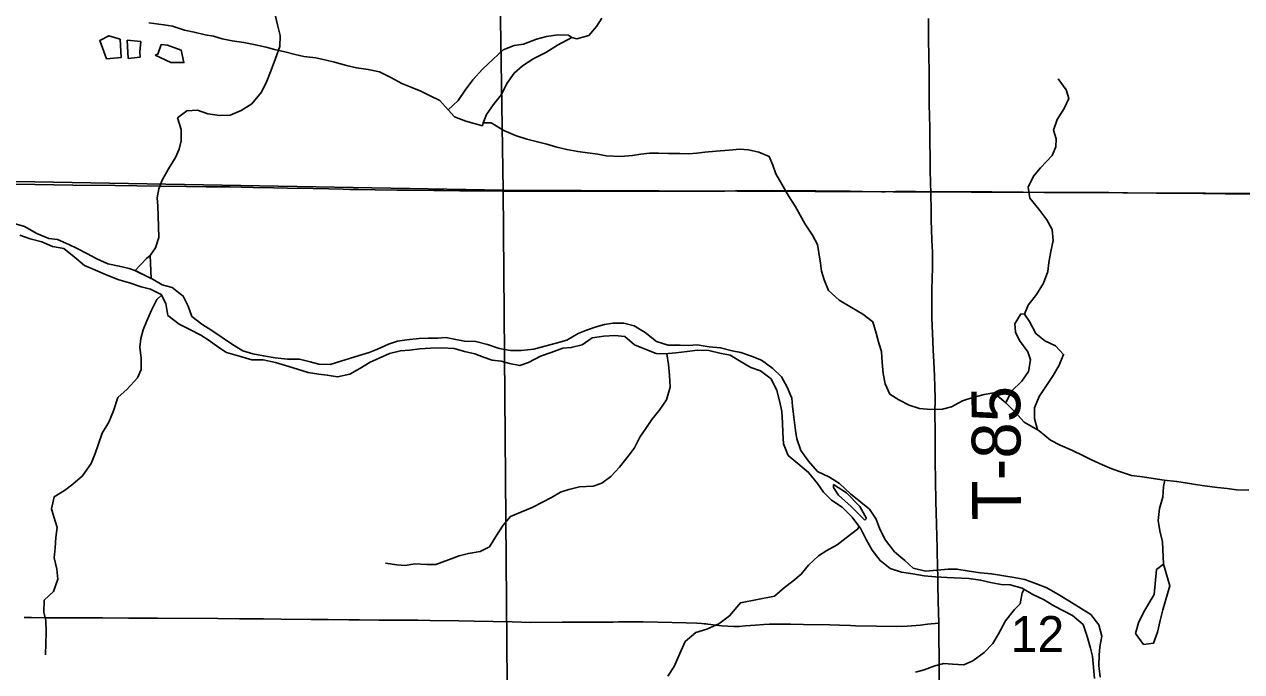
# Model space of a CAD drawing. Extents: x 0 to 1391, y -24 to 440.
# Drawn here: x 356.41 to 384.77, y 297.63 to 312.71 of the extents above; entities that cross this region are included whole.
import ezdxf

# ---------------------------------------------------------------- set-up
doc = ezdxf.new("R2010")
doc.units = 0
for name, color, linetype in [('GM_X_County_Road', 7, 'Continuous'), ('GM_X_Major_River', 7, 'Continuous'), ('GM_X_Minor_Lake', 7, 'Continuous'), ('GM_X_Minor_River', 7, 'Continuous'), ('GM_X_Section', 7, 'Continuous'), ('GM_X_Section_Text', 7, 'Continuous'), ('GM_X_Township_Road', 7, 'Continuous'), ('GM_X_Township_Road_Text', 7, 'Continuous')]:
    doc.layers.add(name, color=color, linetype=linetype)

msp = doc.modelspace()

# ---------------------------------------------------------------- linework, layer by layer
at = {"layer": 'GM_X_County_Road'}
for points in [[(356.197, 308.981), (356.657, 308.973), (357.54, 308.963), (358.521, 308.952), (359.031, 308.947), (359.565, 308.939), (360.187, 308.928), (360.646, 308.926), (361.205, 308.919), (361.74, 308.91), (362.224, 308.9), (362.547, 308.894), (363.144, 308.884), (363.504, 308.875), (363.839, 308.866), (364.001, 308.861), (364.187, 308.858), (364.584, 308.854), (365.094, 308.847), (365.367, 308.844), (365.951, 308.836), (366.187, 308.834), (366.56, 308.831), (367.032, 308.826), (367.578, 308.821), (367.702, 308.821), (368.186, 308.821), (368.459, 308.824), (368.621, 308.824), (368.807, 308.825), (369.267, 308.825), (369.627, 308.824), (369.739, 308.824), (370.46, 308.821), (370.87, 308.819), (371.304, 308.821), (371.601, 308.822), (371.973, 308.825), (372.258, 308.825), (372.73, 308.824), (372.977, 308.827), (373.052, 308.829), (373.238, 308.832), (373.623, 308.833), (373.821, 308.834), (374.032, 308.831), (374.318, 308.828), (374.566, 308.826), (374.852, 308.828), (375.249, 308.823), (375.359, 308.823), (375.406, 308.824), (375.578, 308.82), (375.591, 308.82), (375.64, 308.818), (375.664, 308.817), (375.712, 308.812), (375.934, 308.81), (376.381, 308.808), (376.467, 308.808), (376.703, 308.811), (376.827, 308.811), (376.902, 308.811), (377.172, 308.81), (377.526, 308.808)], [(377.526, 308.808), (377.849, 308.807), (378.052, 308.806), (378.189, 308.809), (378.698, 308.804), (378.947, 308.803), (379.294, 308.802), (379.68, 308.799), (380.164, 308.794), (380.425, 308.791), (380.971, 308.787), (381.22, 308.787), (381.679, 308.787), (382.002, 308.785), (382.785, 308.777), (383.344, 308.772), (383.866, 308.766), (384.388, 308.763), (385.146, 308.756)]]:
    msp.add_lwpolyline(points, dxfattribs=at)
at = {"layer": 'GM_X_Major_River'}
for p, q in [((358.99, 306.972), (359.367, 306.789)), ((358.992, 306.971), (359.368, 306.788)), ((375.261, 301.992), (375.264, 301.918)), ((375.992, 301.16), (376.028, 301.194))]:
    msp.add_line(p, q, dxfattribs=at)
for points in [[(356.175, 308.066), (356.416, 308.002), (356.702, 307.837), (356.988, 307.719), (357.185, 307.693), (357.449, 307.582), (357.644, 307.488), (357.87, 307.37), (358.103, 307.245), (358.359, 307.127), (358.623, 307.077), (358.858, 307.02), (358.99, 306.972)], [(357.816, 307.089), (357.578, 307.291), (357.331, 307.486), (357.067, 307.529), (356.819, 307.64), (356.547, 307.713), (356.306, 307.794)], [(380.396, 299.161), (380.156, 299.31), (379.908, 299.428), (379.653, 299.577), (379.374, 299.651), (379.17, 299.663), (378.92, 299.705), (378.686, 299.763), (378.414, 299.799), (377.899, 299.824), (377.634, 299.837), (377.377, 299.864), (377.112, 299.907), (376.847, 299.943), (376.584, 300.032), (376.345, 300.218), (376.16, 300.457), (376.021, 300.71), (375.896, 300.956), (375.697, 301.225), (375.466, 301.457), (375.219, 301.622), (375.026, 301.807), (374.886, 302.015), (374.678, 302.27), (374.432, 302.479), (374.208, 302.666), (374.1, 302.934), (374.082, 303.2), (374.071, 303.427), (374.061, 303.686), (374.006, 303.937), (373.942, 304.181), (373.811, 304.45), (373.564, 304.637), (373.338, 304.717), (373.113, 304.85), (372.858, 304.999), (372.617, 305.05), (372.36, 305.108), (372.095, 305.12), (371.852, 305.087), (371.593, 305.054), (371.327, 305.029), (371.13, 305.04), (370.874, 305.144), (370.626, 305.24), (370.402, 305.434), (370.168, 305.461), (369.91, 305.444), (369.643, 305.403), (369.405, 305.241), (369.154, 305.177), (368.956, 305.166), (368.689, 305.065), (368.437, 304.979), (368.154, 304.832), (367.955, 304.76), (367.713, 304.811), (367.517, 304.86), (367.313, 304.887), (367.11, 304.951), (366.906, 305.031), (366.665, 305.089), (366.423, 305.154), (366.136, 305.175), (365.878, 305.165), (365.627, 305.147), (365.384, 305.121), (365.179, 305.103), (364.92, 305.039), (364.675, 304.93), (364.468, 304.836), (364.23, 304.688), (363.993, 304.556), (363.711, 304.493), (363.469, 304.536), (363.272, 304.555), (363.023, 304.598), (362.774, 304.679), (362.495, 304.76), (362.262, 304.833), (361.975, 304.891), (361.709, 304.896), (361.445, 304.97), (361.121, 305.067), (360.919, 305.193), (360.717, 305.341), (360.522, 305.466), (360.267, 305.6), (360.019, 305.726), (359.758, 305.928), (359.71, 306.203), (359.601, 306.417), (359.353, 306.536), (359.134, 306.593), (358.863, 306.69), (358.591, 306.763), (358.305, 306.882), (358.072, 306.978), (357.816, 307.089)], [(359.346, 307.326), (359.262, 307.256), (358.992, 306.971)], [(359.368, 306.788), (359.346, 307.326)], [(359.367, 306.789), (359.377, 306.784), (359.625, 306.643), (359.859, 306.578), (360.114, 306.377), (360.231, 306.14), (360.318, 305.903), (360.551, 305.724), (360.783, 305.576)], [(360.783, 305.576), (361.263, 305.249), (361.504, 305.101), (361.738, 305.029), (361.987, 304.987), (362.259, 304.937), (362.547, 304.909), (362.82, 304.912), (363.07, 304.848), (363.273, 304.791), (363.539, 304.787), (363.783, 304.859), (363.989, 304.923), (364.21, 304.996), (364.446, 305.06), (364.637, 305.141), (364.896, 305.258), (365.102, 305.33), (365.323, 305.357), (365.612, 305.39), (365.824, 305.394), (366.044, 305.398), (366.234, 305.41), (366.461, 305.369), (366.665, 305.327), (366.93, 305.323), (367.202, 305.25), (367.474, 305.154), (367.738, 305.112), (367.989, 305.108), (368.285, 305.141), (368.536, 305.213), (368.803, 305.284), (369.054, 305.348), (369.315, 305.503), (369.506, 305.584), (369.734, 305.664), (369.925, 305.714), (370.123, 305.748), (370.38, 305.744), (370.622, 305.687), (370.878, 305.531), (371.14, 305.321), (371.411, 305.233), (371.692, 305.236), (371.881, 305.226), (372.086, 305.245), (372.366, 305.195), (372.631, 305.175), (372.903, 305.102), (373.107, 305.061), (373.326, 304.982), (373.582, 304.886), (373.845, 304.692), (374.054, 304.499), (374.179, 304.254), (374.288, 304.001), (374.308, 303.811), (374.334, 303.56), (374.375, 303.248), (374.409, 303.05), (374.504, 302.783), (374.682, 302.53), (374.89, 302.291), (375.168, 302.157), (375.401, 302.009), (375.655, 301.769), (375.902, 301.576), (376.104, 301.413), (376.252, 301.183), (376.339, 300.946), (376.472, 300.693), (376.68, 300.424), (376.927, 300.222), (377.121, 300.037), (377.401, 299.972), (377.674, 299.99), (377.932, 300.016), (378.137, 300.02), (378.424, 299.97), (378.689, 299.935), (378.939, 299.908), (379.469, 299.823), (379.718, 299.774), (379.99, 299.678), (380.231, 299.583), (380.486, 299.435), (380.742, 299.279)], [(376.028, 301.194), (375.877, 301.474), (375.565, 301.791), (375.261, 301.992)], [(375.264, 301.918), (375.382, 301.741), (375.672, 301.478), (375.992, 301.16)], [(381.345, 297.467), (381.294, 297.987), (381.252, 298.178), (381.173, 298.447), (381.079, 298.724), (380.832, 298.934), (380.396, 299.161)], [(381.475, 297.502), (381.442, 297.77), (381.454, 298.014), (381.465, 298.205), (381.516, 298.456), (381.444, 298.717), (381.259, 298.957), (380.742, 299.279)]]:
    msp.add_lwpolyline(points, dxfattribs=at)
at = {"layer": 'GM_X_Minor_Lake'}
for p, q in [((358.809, 312.336), (358.83, 311.91)), ((359.126, 312.307), (358.809, 312.336)), ((366.695, 310.451), (367.087, 310.346)), ((367.087, 310.346), (367.101, 310.415))]:
    msp.add_line(p, q, dxfattribs=at)
for points in [[(358.642, 312.365), (358.385, 312.443), (358.171, 312.333), (358.329, 311.903)], [(358.329, 311.903), (358.671, 311.936), (358.642, 312.365)], [(358.83, 311.91), (359.111, 311.943), (359.106, 312.064), (359.126, 312.307)], [(359.829, 311.815), (360.132, 311.817), (360.07, 312.106), (359.746, 312.226), (359.602, 312.237), (359.522, 312.011), (359.461, 311.989)], [(369.169, 312.4), (369.087, 312.454), (368.844, 312.466), (368.578, 312.425), (368.342, 312.36), (368.037, 312.244), (367.824, 312.217), (367.564, 312.115), (367.333, 311.899), (367.087, 311.66), (366.863, 311.413), (366.684, 311.173), (366.521, 310.933), (366.287, 310.714), (366.431, 310.554), (366.695, 310.451)], [(367.101, 310.415), (367.176, 310.61), (367.339, 310.843), (367.532, 311.075), (367.65, 311.331), (367.821, 311.572), (368.021, 311.743), (368.281, 311.913), (368.564, 312.053), (368.833, 312.223), (369.169, 312.4)], [(359.461, 311.989), (359.829, 311.815)], [(379.713, 305.954), (379.629, 305.963), (379.482, 305.73), (379.501, 305.54), (379.597, 305.341), (379.79, 305.08), (379.847, 304.889), (379.805, 304.624), (379.649, 304.399), (379.41, 304.16), (379.277, 303.888), (379.486, 303.68), (379.702, 303.441), (380.01, 303.261)], [(380.01, 303.261), (379.946, 303.528), (379.943, 303.771), (380.053, 304.035), (380.38, 304.531), (380.52, 304.771), (380.623, 305.02), (380.436, 305.221), (380.188, 305.339), (379.971, 305.509), (379.824, 305.785), (379.713, 305.954)], [(382.949, 300.133), (382.783, 300.006), (382.729, 299.424), (382.493, 299.021)], [(382.933, 299.066), (383.096, 299.629), (382.949, 300.133)], [(382.493, 299.021), (382.365, 298.764), (382.299, 298.521), (382.484, 298.258), (382.713, 298.291), (382.81, 298.549), (382.869, 298.822), (382.933, 299.066)]]:
    msp.add_lwpolyline(points, dxfattribs=at)
at = {"layer": 'GM_X_Minor_River'}
for points in [[(359.346, 307.326), (359.472, 307.505), (359.546, 307.746), (359.528, 308.247), (359.526, 308.475), (359.507, 308.665), (359.543, 308.877), (359.623, 309.08), (359.774, 309.342), (359.932, 309.604), (360.02, 309.799), (360.07, 309.996), (360.069, 310.261), (359.984, 310.529), (360.2, 310.691), (360.451, 310.708), (360.691, 310.626), (360.963, 310.582), (361.206, 310.591), (361.466, 310.699), (361.712, 310.852), (361.939, 311.128), (362.066, 311.383), (362.163, 311.639), (362.261, 311.91), (362.366, 312.195), (362.372, 312.446), (362.31, 312.698), (362.241, 312.995)], [(369.169, 312.4), (369.282, 312.367), (369.564, 312.446), (369.742, 312.656), (369.867, 312.851)], [(359.317, 312.746), (359.665, 312.699), (359.861, 312.664), (360.147, 312.574), (360.373, 312.523), (360.622, 312.464), (360.818, 312.429), (361.021, 312.371), (361.255, 312.32), (361.527, 312.284), (361.798, 312.232), (362.047, 312.173), (362.243, 312.123), (362.484, 312.064), (362.725, 312.005), (362.921, 311.962), (363.201, 311.925), (363.442, 311.874), (363.638, 311.824), (363.917, 311.749), (364.151, 311.698), (364.422, 311.654), (364.686, 311.602), (364.948, 311.467), (365.203, 311.332), (365.443, 311.235), (365.646, 311.154)], [(379.713, 305.954), (379.8, 306.165), (379.993, 306.412), (380.157, 306.675), (380.252, 306.947), (380.278, 307.159), (380.321, 307.417), (380.378, 307.674), (380.359, 307.925), (380.234, 308.155), (380.048, 308.401), (379.833, 308.655), (379.799, 308.913), (379.917, 309.17), (380.087, 309.364), (380.357, 309.656), (380.444, 309.852), (380.447, 310.042), (380.389, 310.24), (380.469, 310.489), (380.633, 310.745), (380.743, 310.978), (380.678, 311.184), (380.492, 311.438)], [(365.646, 311.154), (365.848, 311.051), (366.095, 310.931), (366.287, 310.714)], [(367.101, 310.415), (367.288, 310.417), (367.579, 310.236), (367.857, 310.115), (368.12, 310.033), (368.369, 309.974), (368.587, 309.916), (368.821, 309.85), (369.047, 309.791), (369.303, 309.747), (369.53, 309.711), (369.772, 309.683), (369.968, 309.648), (370.301, 309.632), (370.582, 309.656), (370.772, 309.682), (370.977, 309.707), (371.182, 309.71), (371.417, 309.697), (371.682, 309.698), (371.887, 309.694), (372.076, 309.704), (372.267, 309.73), (372.532, 309.754), (372.829, 309.778), (373.079, 309.802), (373.283, 309.782), (373.525, 309.731), (373.765, 309.626), (373.851, 309.427), (373.922, 309.228), (374.06, 308.982), (374.213, 308.713), (374.366, 308.474), (374.483, 308.266), (374.599, 308.051), (374.774, 307.796), (374.891, 307.581), (374.924, 307.383), (374.956, 307.147), (374.982, 306.956), (375.045, 306.757), (375.145, 306.505), (375.39, 306.286), (375.681, 306.112), (375.943, 305.954), (376.181, 305.774), (376.258, 305.514), (376.321, 305.278), (376.377, 305.087), (376.393, 304.828), (376.418, 304.577), (376.465, 304.333), (376.573, 304.095), (376.782, 303.961), (377.021, 303.834), (377.262, 303.76), (377.527, 303.739), (377.8, 303.74), (378.013, 303.795), (378.267, 303.934), (378.504, 304.019), (378.771, 304.089), (378.999, 304.121), (379.277, 303.888)], [(359.61, 306.4), (359.498, 306.296), (359.373, 306.047), (359.27, 305.799), (359.183, 305.595), (359.127, 305.391), (359.101, 305.186), (359.135, 304.928), (359.138, 304.669), (359.051, 304.474), (358.812, 304.212), (358.589, 304.018), (358.493, 303.701), (358.382, 303.437), (358.226, 303.181), (358.131, 302.91), (358.067, 302.713), (357.972, 302.479), (357.77, 302.187), (357.547, 301.993), (357.348, 301.852), (357.11, 301.704), (357.045, 301.424), (357.102, 301.233), (357.182, 300.989), (357.148, 300.754), (357.129, 300.512), (357.11, 300.277), (357.174, 300.018), (357.193, 299.782)], [(371.382, 305.034), (371.419, 304.785), (371.438, 304.535), (371.456, 304.253), (371.368, 303.959), (371.204, 303.711), (371.034, 303.501), (370.894, 303.291), (370.747, 303.088), (370.629, 302.84), (370.482, 302.645), (370.28, 302.39), (370.072, 302.173), (369.865, 302.017), (369.666, 301.952), (369.348, 301.935), (369.096, 301.87), (368.906, 301.813), (368.691, 301.687), (368.485, 301.577), (368.24, 301.452), (367.98, 301.342), (367.736, 301.24), (367.566, 301.045), (367.395, 300.775), (367.247, 300.534), (367.033, 300.432), (366.759, 300.383), (366.545, 300.326), (366.294, 300.231), (365.996, 300.122), (365.791, 300.126), (365.503, 300.138), (365.29, 300.104), (365.093, 300.115), (364.829, 300.157)], [(380.01, 303.261), (380.054, 303.239), (380.314, 303.02), (380.539, 302.908), (380.831, 302.78), (381.071, 302.661), (381.273, 302.565), (381.528, 302.445), (381.746, 302.356), (381.971, 302.275), (382.205, 302.201), (382.461, 302.165), (382.711, 302.128), (382.968, 302.092), (383.255, 302.062), (383.459, 302.027), (383.693, 301.991), (383.904, 301.956), (384.206, 301.918), (384.433, 301.898), (384.652, 301.862), (384.933, 301.856)], [(382.978, 302.091), (382.949, 301.941), (382.935, 301.691), (382.853, 301.427), (382.824, 301.154), (382.863, 300.91), (382.925, 300.651), (382.949, 300.132)], [(375.858, 301.007), (375.824, 300.947), (375.555, 300.746), (375.348, 300.583), (375.103, 300.45), (374.911, 300.324), (374.68, 300.108), (374.51, 299.898), (374.317, 299.734), (374.118, 299.593), (373.887, 299.384)], [(357.193, 299.782), (357.091, 299.5), (356.873, 299.291), (356.868, 299.016), (356.917, 298.817), (356.919, 298.549), (356.908, 298.023)], [(379.705, 299.547), (379.66, 299.463), (379.61, 299.206)], [(373.887, 299.384), (373.093, 299.233), (372.836, 298.933), (372.588, 298.74), (372.312, 298.616), (372.052, 298.545), (371.804, 298.329), (371.684, 298.049), (371.548, 297.747), (371.406, 297.521)], [(379.61, 299.206), (379.481, 299.076), (379.27, 298.814), (379.096, 298.497), (378.977, 298.286), (378.775, 298.076), (378.505, 297.883), (378.297, 297.788), (378.031, 297.802), (377.834, 297.821), (377.62, 297.764), (377.374, 297.67), (377.168, 297.614)]]:
    msp.add_lwpolyline(points, dxfattribs=at)
at = {"layer": 'GM_X_Section'}
for points in [[(366.91, 328.665), (367.258, 328.65), (367.565, 308.841), (347.482, 309.199), (347.266, 329.014)], [(387.293, 328.839), (387.556, 309.121), (387.563, 308.758), (367.565, 308.841), (367.258, 328.65)], [(347.482, 309.199), (367.565, 308.841), (367.728, 288.729), (347.709, 288.905)], [(367.565, 308.841), (387.563, 308.758), (387.942, 289.2), (387.946, 288.662), (367.728, 288.729)]]:
    msp.add_lwpolyline(points, close=True, dxfattribs=at)
at = {"layer": 'GM_X_Township_Road'}
for points in [[(377.526, 308.808), (377.521, 308.993), (377.513, 309.331), (377.51, 309.592), (377.506, 309.99), (377.505, 310.139), (377.502, 310.287), (377.497, 310.585), (377.494, 310.834), (377.492, 311.107), (377.49, 311.356), (377.489, 311.53), (377.48, 312.041), (377.476, 312.287), (377.472, 312.697), (377.471, 312.847)], [(377.713, 298.762), (377.703, 299.27), (377.695, 299.665), (377.69, 299.74), (377.691, 299.889), (377.688, 300.01), (377.676, 300.506), (377.662, 301.065), (377.647, 301.592), (377.634, 302.091), (377.631, 302.526), (377.629, 302.959), (377.628, 303.236), (377.626, 303.651), (377.627, 303.997), (377.625, 304.257), (377.617, 304.522), (377.598, 304.844), (377.585, 305.117), (377.576, 305.327), (377.555, 305.861), (377.549, 306.122), (377.556, 306.586), (377.559, 306.741), (377.564, 307.086), (377.566, 307.224), (377.569, 307.31), (377.564, 307.405), (377.558, 307.536), (377.551, 307.686), (377.549, 307.735), (377.546, 307.872), (377.54, 308.193), (377.536, 308.417), (377.528, 308.71), (377.526, 308.808)], [(356.409, 298.888), (356.583, 298.887), (356.893, 298.886), (357.117, 298.886), (357.328, 298.885), (357.75, 298.881), (358.234, 298.88), (358.843, 298.876), (359.514, 298.874), (360.919, 298.867), (361.428, 298.863), (361.987, 298.856), (362.397, 298.849), (363.093, 298.846), (363.491, 298.844), (363.975, 298.837), (364.224, 298.834), (364.671, 298.831), (365.23, 298.827), (365.578, 298.827), (365.864, 298.823), (366.535, 298.811), (366.895, 298.804), (367.778, 298.786), (368.211, 298.777), (368.942, 298.78), (369.527, 298.782), (369.945, 298.784), (370.055, 298.785), (370.129, 298.785), (370.253, 298.786), (370.415, 298.788), (370.589, 298.788), (370.825, 298.787), (371.173, 298.783), (371.829, 298.764), (372.079, 298.757), (372.197, 298.75), (372.252, 298.747), (372.289, 298.745), (372.338, 298.738), (372.402, 298.729), (372.522, 298.713), (372.657, 298.7), (372.939, 298.682), (373.063, 298.684), (373.211, 298.693), (373.443, 298.715), (373.639, 298.731), (373.774, 298.737), (373.86, 298.739), (373.983, 298.739), (374.094, 298.736), (374.18, 298.734), (374.264, 298.732), (374.565, 298.727), (375.176, 298.717), (375.399, 298.71), (375.66, 298.702), (375.771, 298.696), (376.265, 298.689), (376.721, 298.683), (376.98, 298.688), (377.08, 298.696), (377.29, 298.714), (377.45, 298.733), (377.713, 298.762)], [(377.726, 297.314), (377.722, 297.945), (377.719, 298.429), (377.713, 298.762)]]:
    msp.add_lwpolyline(points, dxfattribs=at)

# ---------------------------------------------------------------- texts
at = {"layer": 'GM_X_Section_Text'}
msp.add_text('12', height=0.8371, rotation=0, dxfattribs=at).set_placement((379.39, 298.087))
at = {"layer": 'GM_X_Township_Road_Text'}
msp.add_text('T-85', height=1.1364, rotation=90.3475, dxfattribs=at).set_placement((379.629, 301.16))

doc.saveas('drawing.dxf')
